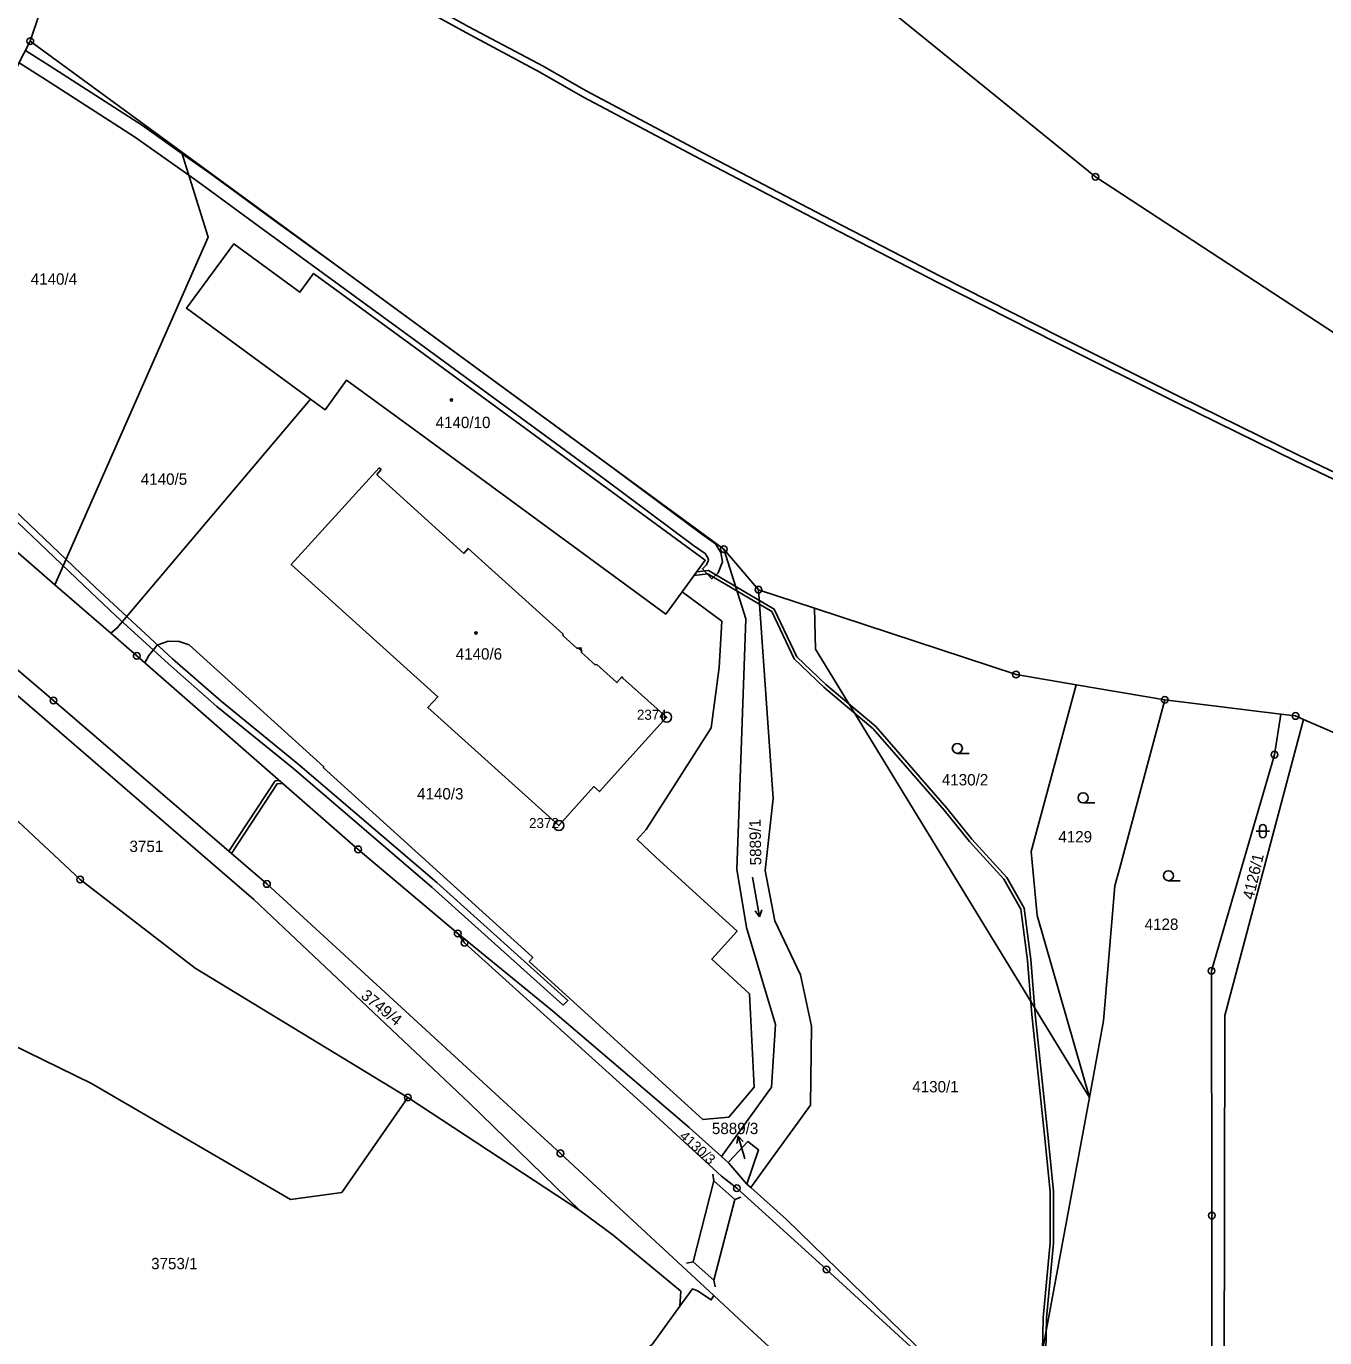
# Model space of a CAD drawing. Extents: x -644096 to -634268, y -1141430 to -1133463.
# Drawn here: x -641009.7 to -640815.2, y -1137124.8 to -1136928.3 of the extents above; entities that cross this region are included whole.
import ezdxf

# ---------------------------------------------------------------- set-up
doc = ezdxf.new("R2010")
doc.units = 0
for name, color, linetype in [('_CIVIL_CONSTRUCTION', 7, 'Continuous'), ('B_Hranice _3D', 7, 'Continuous'), ('M_Svah_Nasyp', 7, 'Continuous'), ('M_Svah_Zarez', 7, 'Continuous'), ('svrsek_osa_sjezdy', 7, 'Continuous'), ('svrsek_osa_VRT', 7, 'Continuous'), ('svrsek_popisy_VRT', 7, 'Continuous'), ('terminal_VRT', 7, 'Continuous')]:
    doc.layers.add(name, color=color, linetype=linetype)

msp = doc.modelspace()

# ---------------------------------------------------------------- linework, layer by layer
at = {"layer": '_CIVIL_CONSTRUCTION'}
for centre, radius in [((-641009.09, -1136930.57), 0.5), ((-641009.09, -1136930.57), 0.0303), ((-640849.5, -1136950.9), 0.5), ((-640849.5, -1136950.9), 0.0303), ((-640905.2, -1137006.68), 0.5), ((-640905.2, -1137006.68), 0.0303), ((-640899.99, -1137012.75), 0.5), ((-640899.99, -1137012.75), 0.0303), ((-640993.15, -1137022.66), 0.5), ((-640993.15, -1137022.66), 0.0303), ((-640861.42, -1137025.47), 0.5), ((-640861.42, -1137025.47), 0.0303), ((-640839.14, -1137029.24), 0.5), ((-641005.62, -1137029.36), 0.5), ((-641005.62, -1137029.36), 0.0303), ((-640839.14, -1137029.24), 0.0303), ((-640913.76, -1137031.86), 0.75), ((-640913.76, -1137031.86), 0.03), ((-640819.53, -1137031.67), 0.5), ((-640819.53, -1137031.67), 0.0303), ((-640822.7, -1137037.47), 0.5), ((-640822.7, -1137037.47), 0.0303), ((-640929.92, -1137048.08), 0.75), ((-640929.92, -1137048.08), 0.03), ((-640959.99, -1137051.65), 0.5), ((-640959.99, -1137051.65), 0.0303), ((-641001.62, -1137056.17), 0.5), ((-641001.62, -1137056.17), 0.0303), ((-640973.64, -1137056.84), 0.5), ((-640973.64, -1137056.84), 0.0303), ((-640945.06, -1137064.27), 0.5), ((-640945.06, -1137064.27), 0.0303), ((-640944.04, -1137065.64), 0.5), ((-640944.04, -1137065.64), 0.0303), ((-640832.12, -1137069.85), 0.5), ((-640832.12, -1137069.85), 0.0303), ((-640952.53, -1137088.82), 0.5), ((-640952.53, -1137088.82), 0.0303), ((-640929.68, -1137097.19), 0.5), ((-640929.68, -1137097.19), 0.0303), ((-640903.24, -1137102.41), 0.5), ((-640903.24, -1137102.41), 0.0303), ((-640832.07, -1137106.52), 0.5), ((-640832.07, -1137106.52), 0.0303), ((-640889.79, -1137114.58), 0.5), ((-640889.79, -1137114.58), 0.0303)]:
    msp.add_circle(centre, radius, dxfattribs=at)
at = {"layer": 'B_Hranice _3D'}
for points in [[(-640932.27, -1136934.34), (-640943.37, -1136928.42), (-640960.83, -1136918.76), (-640978.07, -1136908.79), (-640982.89, -1136907.05), (-640991.35, -1136902.42), (-640992.34, -1136902.08), (-640996.21, -1136899.85), (-640996.67, -1136900.74), (-640992.76, -1136903), (-640991.75, -1136903.34), (-640983.31, -1136907.97), (-640978.49, -1136909.71), (-640961.33, -1136919.64), (-640943.85, -1136929.3), (-640932.75, -1136935.22), (-640926.3, -1136938.9), (-640908.7, -1136948.23), (-640890.7, -1136957.63), (-640873.12, -1136966.73), (-640855.28, -1136975.78), (-640837.3, -1136984.75), (-640819.52, -1136993.48), (-640801.34, -1137002.18)], [(-641010.76, -1136933.81), (-641006.68, -1136936.4), (-640993.46, -1136944.92), (-640985.34, -1136950.67), (-640983.37, -1136952.04), (-640974.22, -1136958.77), (-640951.35, -1136975.45), (-640936.94, -1136986), (-640923.12, -1136996.15), (-640909.71, -1137006.11), (-640907.98, -1137007.34), (-640907.58, -1137007.97), (-640907.51, -1137008.34), (-640907.78, -1137009.04), (-640908.4, -1137009.62), (-640907, -1137011.12), (-640906.04, -1137010.22), (-640905.37, -1137008.56), (-640905.62, -1137007.19), (-640906.46, -1137005.9), (-640908.49, -1137004.45), (-640921.77, -1136994.55), (-640962.52, -1136964.69), (-640973, -1136957.11), (-640982.17, -1136950.36), (-640986.36, -1136947.44), (-640992.3, -1136943.22), (-641005.56, -1136934.66), (-641009.81, -1136931.98)], [(-640800.92, -1137001.28), (-640819.08, -1136992.58), (-640836.86, -1136983.85), (-640854.84, -1136974.88), (-640872.66, -1136965.83), (-640890.24, -1136956.75), (-640908.24, -1136947.35), (-640925.82, -1136938.02), (-640932.27, -1136934.34)], [(-640857.06, -1137131.82), (-640856.85, -1137121.87), (-640855.8, -1137110.62), (-640855.8, -1137102.91), (-640856.64, -1137094.39), (-640858.56, -1137076.32), (-640859.22, -1137068.16), (-640860.2, -1137060.45), (-640862.8, -1137055.85), (-640868.05, -1137050.13), (-640871.78, -1137045.47), (-640882.44, -1137033.24), (-640889.89, -1137026.97), (-640894.24, -1137022.8), (-640897.63, -1137015.66), (-640907.47, -1137009.87), (-640909.25, -1137010.08), (-640909.66, -1137010.63), (-640907.57, -1137010.39), (-640898.01, -1137016.02), (-640894.66, -1137023.1), (-640890.23, -1137027.35), (-640882.8, -1137033.6), (-640872.16, -1137045.79), (-640868.41, -1137050.49), (-640863.22, -1137056.13), (-640860.68, -1137060.61), (-640859.7, -1137068.28), (-640859.06, -1137076.38), (-640857.14, -1137094.45), (-640856.3, -1137102.93), (-640856.3, -1137110.6), (-640857.35, -1137121.85), (-640857.56, -1137131.8)]]:
    msp.add_lwpolyline(points, dxfattribs=at)
for points in [[(-641034.21, -1136980.7), (-641033.87, -1136981.13), (-641032.06, -1136982.6), (-641026.68, -1136988.27), (-641012.11, -1137001.61), (-641000, -1137013.14), (-640996.29, -1137016.68), (-640988.41, -1137023.87), (-640981.16, -1137030.23), (-640969.63, -1137039.61), (-640948.87, -1137057.38), (-640929.25, -1137074.98), (-640928.54, -1137074.28), (-640948.21, -1137056.62), (-640968.99, -1137038.83), (-640980.52, -1137029.47), (-640987.77, -1137023.11), (-640999.3, -1137012.42), (-641011.43, -1137000.89), (-641025.98, -1136987.55), (-641031.38, -1136981.86), (-641033.15, -1136980.43), (-641034.11, -1136979.21), (-641034.21, -1136979.4)], [(-640972.39, -1137041.37), (-640979.34, -1137051.94), (-640978.96, -1137052.27), (-640972.11, -1137041.85), (-640971.27, -1137041.78), (-640971.8, -1137041.32)]]:
    msp.add_lwpolyline(points, close=True, dxfattribs=at)
at = {"layer": 'M_Svah_Nasyp'}
for p, q in [((-640926.96, -1137021.49), (-640926.53, -1137021.87)), ((-640909.79, -1137113.42), (-640906.67, -1137101.3)), ((-640906.84, -1137100.31), (-640906.67, -1137101.3)), ((-640906.67, -1137101.3), (-640903.55, -1137104.1)), ((-640906.71, -1137116.19), (-640903.55, -1137104.1)), ((-640902.62, -1137103.74), (-640903.55, -1137104.1)), ((-640910.77, -1137113.64), (-640909.79, -1137113.42)), ((-640909.79, -1137113.42), (-640906.71, -1137116.19)), ((-640906.49, -1137117.17), (-640906.71, -1137116.19))]:
    msp.add_line(p, q, dxfattribs=at)
at = {"layer": 'M_Svah_Zarez'}
for centre in [(-640945.99, -1136984.35), (-640942.32, -1137019.24)]:
    msp.add_circle(centre, 0.175, dxfattribs=at)
at = {"layer": 'svrsek_osa_sjezdy'}
for p, q in [((-640870.21, -1137037.27), (-640868.46, -1137037.27)), ((-640851.37, -1137044.68), (-640849.62, -1137044.68)), ((-640825.44, -1137048.92), (-640823.44, -1137048.92)), ((-640824.94, -1137048.42), (-640824.94, -1137049.42)), ((-640823.94, -1137049.42), (-640823.94, -1137048.42)), ((-640900.88, -1137055.83), (-640899.83, -1137061.74)), ((-640838.59, -1137056.35), (-640836.84, -1137056.35)), ((-640899.83, -1137061.74), (-640900.5, -1137060.87)), ((-640899.83, -1137061.74), (-640899.51, -1137060.69))]:
    msp.add_line(p, q, dxfattribs=at)
for centre in [(-640870.21, -1137036.52), (-640851.37, -1137043.93), (-640838.59, -1137055.6)]:
    msp.add_circle(centre, 0.75, dxfattribs=at)
for centre, start, end in [((-640824.44, -1137048.42), 0, 180), ((-640824.44, -1137049.42), 180, 359.9879)]:
    msp.add_arc(centre, 0.5, start, end, dxfattribs=at)
at = {"layer": 'svrsek_popisy_VRT'}
for p, q in [((-640903.06, -1137094.61), (-640903.24, -1137095.71)), ((-640902.18, -1137097.48), (-640903.06, -1137094.61)), ((-640903.06, -1137094.61), (-640902.29, -1137095.42)), ((-640902.03, -1137097.99), (-640902.18, -1137097.48))]:
    msp.add_line(p, q, dxfattribs=at)
at = {"layer": 'terminal_VRT'}
for p, q in [((-640986.44, -1136947.17), (-641009.09, -1136930.57)), ((-640905.2, -1137006.68), (-640986.44, -1136947.17)), ((-640899.99, -1137012.75), (-640905.2, -1137006.68)), ((-641005.41, -1137012.01), (-640997.03, -1137019.28)), ((-640899.99, -1137012.75), (-640891.59, -1137015.52)), ((-640839.14, -1137029.24), (-640852.41, -1137026.99)), ((-640821.73, -1137031.4), (-640839.14, -1137029.24)), ((-640786.88, -1137045.87), (-640818.35, -1137032.18)), ((-640952.53, -1137088.82), (-640926.78, -1137105.73)), ((-640904.55, -1137098.56), (-640905.52, -1137097.68)), ((-640901.15, -1137102.32), (-640901.73, -1137101.8))]:
    msp.add_line(p, q, dxfattribs=at)
for points in [[(-640983.59, -1136877.79), (-640989.98, -1136887.93), (-640991.61, -1136891.04), (-640995.46, -1136898.42), (-640997.31, -1136901.97), (-641001.13, -1136909.28), (-641003.42, -1136913.67), (-641009.09, -1136930.57)], [(-640769.91, -1136991.12), (-640773.25, -1136989.7), (-640812.25, -1136975.25), (-640849.5, -1136950.9), (-640903.92, -1136906.75), (-640907.49, -1136900.22)], [(-641009.09, -1136930.57), (-641034.21, -1136979.4), (-641034.22, -1136986.51)], [(-641005.41, -1137012.01), (-640982.43, -1136959.96), (-640986.44, -1136947.17)], [(-640967.09, -1136984.21), (-640985.69, -1136970.58), (-640978.6, -1136960.96), (-640968.69, -1136968.19), (-640966.64, -1136965.38), (-640951.52, -1136976.41), (-640907.98, -1137008.34), (-640911.44, -1137013.06)], [(-640911.44, -1137013.06), (-640913.9, -1137016.4), (-640951.57, -1136988.77), (-640961.7, -1136981.34), (-640964.92, -1136985.8), (-640967.09, -1136984.21)], [(-641058.54, -1136984.43), (-641056.77, -1136985.76), (-641005.62, -1137029.36), (-640973.64, -1137056.84), (-640929.68, -1137097.19), (-640906.7, -1137118.48)], [(-640967.09, -1136984.21), (-640996.06, -1137018.48), (-640997.03, -1137019.28)], [(-641059.98, -1136986.79), (-641041.64, -1137002.22), (-640975.6, -1137059.18), (-640943.32, -1137089.63), (-640926.78, -1137105.73)], [(-641034.22, -1136986.51), (-641033.04, -1136988), (-641005.41, -1137012.01)], [(-640957.2, -1136995.49), (-640956.91, -1136995.76), (-640944.16, -1137007.31), (-640943.5, -1137006.57), (-640929.3, -1137019.35), (-640929.28, -1137019.66), (-640927.23, -1137021.51), (-640926.96, -1137021.49), (-640926.6, -1137021.45), (-640926.53, -1137021.87), (-640926.52, -1137022.17), (-640924.48, -1137024.01), (-640924.2, -1137023.96), (-640921.21, -1137026.66), (-640920.46, -1137025.82), (-640920.31, -1137025.99), (-640913.76, -1137031.86), (-640923.84, -1137042.99), (-640924.67, -1137042.25), (-640929.92, -1137048.08), (-640949.54, -1137030.41), (-640948.02, -1137028.8), (-640969.99, -1137008.98), (-640961.85, -1137000.04), (-640956.83, -1136994.5), (-640956.54, -1136994.77), (-640957.2, -1136995.49)], [(-641065.04, -1136998.55), (-641038.1, -1137022.06), (-641001.62, -1137056.17), (-640984.39, -1137069.45), (-640952.53, -1137088.82)], [(-640905.52, -1137097.68), (-640898.05, -1137087.28), (-640897.43, -1137077.88), (-640899.56, -1137070.89), (-640901.78, -1137063.37), (-640903.25, -1137054.6), (-640902.7, -1137039.63), (-640901.91, -1137017.11), (-640905.2, -1137006.68)], [(-640899.99, -1137012.75), (-640897.82, -1137044.04), (-640899.02, -1137054.81), (-640897.53, -1137062.37), (-640893.7, -1137070.47), (-640892.06, -1137078.15), (-640892.21, -1137089.99), (-640899.76, -1137100.34), (-640901.15, -1137102.32)], [(-640991.91, -1137023.73), (-640991.32, -1137022.59), (-640990.07, -1137021.04), (-640988.45, -1137020.45), (-640986.81, -1137020.51), (-640985.3, -1137021.03), (-640965.11, -1137039.31), (-640965.2, -1137039.41), (-640933.95, -1137067.7), (-640933.81, -1137067.87), (-640934.33, -1137068.44), (-640908.35, -1137092.14), (-640904.46, -1137091.77), (-640900.67, -1137087.29), (-640901.37, -1137073.28), (-640907.01, -1137068.1), (-640903.2, -1137063.93), (-640915.37, -1137052.8), (-640918.18, -1137050.19), (-640916.83, -1137048.7), (-640911.85, -1137040.87), (-640907.08, -1137033.43), (-640905.91, -1137024.4), (-640905.51, -1137017.49), (-640911.44, -1137013.06)], [(-640852.41, -1137026.99), (-640861.42, -1137025.47), (-640891.59, -1137015.52)], [(-640891.59, -1137015.52), (-640891.44, -1137021.67), (-640850.42, -1137088.81)], [(-640997.03, -1137019.28), (-640993.15, -1137022.66), (-640991.91, -1137023.73)], [(-640991.91, -1137023.73), (-640959.99, -1137051.65), (-640945.06, -1137064.27)], [(-640852.41, -1137026.99), (-640859.13, -1137051.95), (-640858.23, -1137061.57), (-640850.42, -1137088.81)], [(-640839.14, -1137029.24), (-640845.87, -1137054.42), (-640846.59, -1137057.13), (-640848.3, -1137077.34), (-640850.42, -1137088.81)], [(-640821.73, -1137031.4), (-640822.7, -1137037.47), (-640832.12, -1137069.85), (-640832.07, -1137106.52), (-640832.09, -1137132.05)], [(-640818.35, -1137032.18), (-640830.13, -1137076.52), (-640830.21, -1137131.51)], [(-640818.35, -1137032.18), (-640819.53, -1137031.67), (-640821.73, -1137031.4)], [(-640861.04, -1137140.94), (-640889.79, -1137114.58), (-640903.24, -1137102.41), (-640905.53, -1137100.59), (-640916.68, -1137090.39), (-640944.04, -1137065.64), (-640945.06, -1137064.27)], [(-640945.06, -1137064.27), (-640930.85, -1137075.86), (-640916.92, -1137087.75), (-640910.37, -1137093.3), (-640905.52, -1137097.68)], [(-641064.08, -1137068.09), (-641021.71, -1137076.11), (-640999.94, -1137086.73), (-640970.1, -1137104.13), (-640962.44, -1137103.04), (-640952.53, -1137088.82)], [(-640850.42, -1137088.81), (-640858.53, -1137132.65), (-640860.75, -1137138.25), (-640861.04, -1137140.94)], [(-640904.55, -1137098.56), (-640904.4, -1137098.39), (-640901.59, -1137095.42), (-640899.98, -1137096.69), (-640901.73, -1137101.8)], [(-640901.73, -1137101.8), (-640904.46, -1137098.64), (-640904.55, -1137098.56)], [(-640901.15, -1137102.32), (-640895.82, -1137107.1), (-640861.04, -1137140.94)], [(-640926.78, -1137105.73), (-640921.76, -1137109.46), (-640911.63, -1137117.86), (-640911.8, -1137120.11)], [(-640906.7, -1137118.48), (-640907.07, -1137119.15), (-640909.13, -1137117.77), (-640909.9, -1137117.51), (-640911.8, -1137120.11)], [(-640873.21, -1137149.24), (-640895.42, -1137128.94), (-640901.38, -1137123.41), (-640906.7, -1137118.48)], [(-640911.8, -1137120.11), (-640915.95, -1137125.81), (-640936.38, -1137142.01)]]:
    msp.add_lwpolyline(points, dxfattribs=at)

# ---------------------------------------------------------------- texts
at = {"layer": '_CIVIL_CONSTRUCTION'}
for s, p in [('2374', (-640918.21, -1137032.24)), ('2372', (-640934.37, -1137048.46))]:
    msp.add_text(s, height=1.5, dxfattribs=at).set_placement(p)
at = {"layer": 'svrsek_osa_VRT'}
for s, p in [('4140/4', (-641009.03, -1136967.06)), ('4140/10', (-640948.37, -1136988.54)), ('4140/5', (-640992.54, -1136997.03)), ('4140/6', (-640945.36, -1137023.23)), ('4130/2', (-640872.53, -1137042.07)), ('4140/3', (-640951.15, -1137044.18)), ('3751', (-640994.23, -1137052.05)), ('4129', (-640855.08, -1137050.61)), ('4128', (-640842.15, -1137063.72)), ('4130/1', (-640876.96, -1137088.06)), ('5889/3', (-640906.98, -1137094.31)), ('3753/1', (-640990.99, -1137114.55))]:
    msp.add_text(s, height=1.7, dxfattribs=at).set_placement(p)
for s, height, rotation, p in [('5889/1', 1.7, 91, (-640899.56, -1137054.03)), ('4126/1', 1.7, 77, (-640825.84, -1137059.28)), ('3749/4', 1.7, 321, (-640959.69, -1137073.81)), ('4130/3', 1.53, 318, (-640911.95, -1137094.8))]:
    msp.add_text(s, height=height, rotation=rotation, dxfattribs=at).set_placement(p)

doc.saveas('drawing.dxf')
